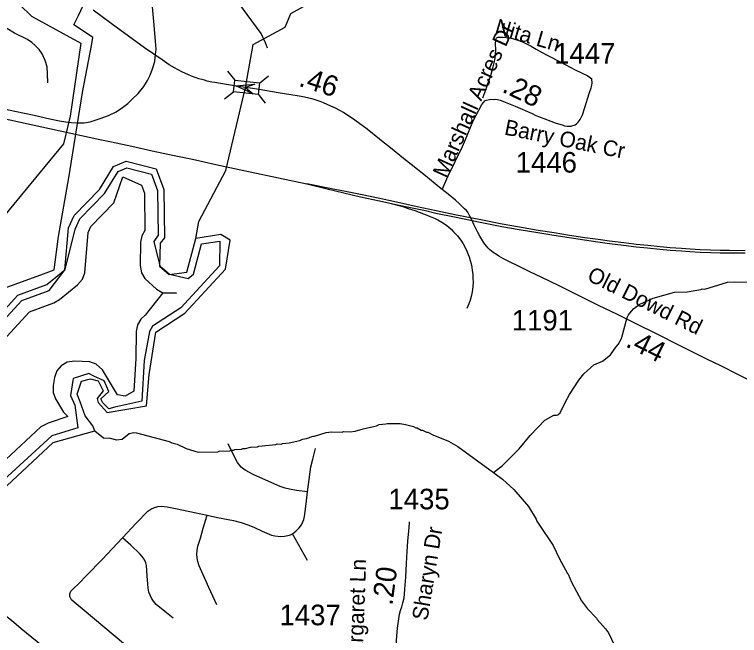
# Model space of a CAD drawing. Extents: x 1383679 to 1536984, y 460658 to 651027.
# Drawn here: x 1406644 to 1411047, y 542052 to 545825 of the extents above; entities that cross this region are included whole.
import ezdxf

# ---------------------------------------------------------------- set-up
doc = ezdxf.new("R2010")
doc.units = 0
for name, color, linetype in [('Exist Hydrographic Bay Label', 7, 'Continuous'), ('Exist Hydrographic Buffer Line', 7, 'Continuous'), ('Exist Hydrographic Creek Single Shore', 7, 'Continuous'), ('Exist Hydrographic Misc Water Feature', 7, 'Continuous'), ('Exist Railroad Mainline', 7, 'Continuous'), ('Exist Railroad Spur', 7, 'Continuous'), ('Exist Road Non-System Type 51', 7, 'Continuous'), ('Exist Road Non-System Type 51 Label', 7, 'Continuous'), ('Exist Road Secondary Mileage Hundredths English Label', 7, 'Continuous'), ('Exist Road Secondary Structure Standard Bridge Attributed CELL', 7, 'Continuous'), ('Exist Road Secondary Structure Standard Bridge CELL', 7, 'Continuous'), ('Exist Road Secondary Type 51 Attributed', 7, 'Continuous'), ('Exist Road Secondary Type 51 Label', 7, 'Continuous'), ('Exist Road Secondary Type 51 Number Label', 7, 'Continuous'), ('Exist Utilities Electrical Transmission Line', 7, 'Continuous')]:
    doc.layers.add(name, color=color, linetype=linetype)

msp = doc.modelspace()

# ---------------------------------------------------------------- linework, layer by layer
at = {"layer": 'Exist Hydrographic Bay Label'}
for points in [[(1406484.1, 543922.2), (1406663.1, 544118.8), (1406839.1, 544184.2), (1406950, 544273.9), (1406971.1, 544529.4), (1407006.1, 544604.3), (1407159.1, 544762), (1407245.1, 544901.4), (1407321.1, 544932.7), (1407503.1, 544886.4), (1407551.1, 544760.7), (1407554.1, 544468.6), (1407528.1, 544436.2), (1407525.1, 544295.1), (1407583, 544244.7), (1407691.1, 544259), (1407745.1, 544464.7)], [(1406378, 542759.1), (1406879.1, 543225), (1407131.1, 543295.3), (1407118.8, 543325.8), (1407072.6, 543386.6), (1407042.1, 543471.1), (1407023.7, 543518.8), (1407051.4, 543596.7), (1407105.6, 543611.2), (1407151.8, 543598), (1407182.1, 543537.2), (1407145.2, 543492.3), (1407151.8, 543467.2), (1407205.9, 543406.4), (1407446.2, 543447.4), (1407460.7, 543637.6), (1407501.1, 543895.2), (1407678.1, 544009.8), (1407925.1, 544277.2), (1407954.1, 544453.9), (1407896, 544487.8), (1407745.1, 544464.7)]]:
    msp.add_lwpolyline(points, dxfattribs=at)
at = {"layer": 'Exist Hydrographic Buffer Line'}
msp.add_line((1407526.7, 544297.2), (1407584.6, 544246.8), dxfattribs=at)
for points in [[(1406504.5, 543889), (1406687.7, 544086.8), (1406854.7, 544148.8), (1406951.6, 544276), (1407011.9, 544521.1), (1407041.1, 544583.4), (1407189.4, 544736.3), (1407274, 544871.5), (1407325.7, 544892.8), (1407474.7, 544854.9), (1407512.8, 544755.2), (1407515.5, 544484.5), (1407490.3, 544445.2), (1407526.7, 544297.2)], [(1406574.5, 543843.5), (1406733.8, 544018.6), (1406882.4, 544073.8), (1406916.2, 544093), (1407027.1, 544182.7), (1407055.6, 544216), (1407069.9, 544255.2), (1407090.5, 544500.2), (1407107.9, 544537.3), (1407246.8, 544680.6), (1407301.2, 544839.4), (1407414.8, 544787.6), (1407432.9, 544740.1), (1407435.3, 544512.2), (1407416.9, 544479.4), (1407409.7, 544440.8), (1407406.8, 544299.7), (1407413.9, 544256.1), (1407434.7, 544220), (1407505.9, 544156.2), (1407543.6, 544134.1), (1407626.7, 544131.3), (1407543.6, 544134.1), (1407437.5, 543998), (1407410.8, 543974.4), (1407389.9, 543938.3), (1407382.8, 543899.6), (1407379.6, 543735.2), (1407369, 543536.6), (1407315.5, 543506.4), (1407269.3, 543513.4), (1407178.1, 543665.8), (1407139.7, 543701.1), (1407100.5, 543715.3), (1407007.2, 543718.7), (1406963.6, 543711.5), (1406927.6, 543690.7), (1406900.7, 543658.7), (1406886.5, 543620.2), (1406877.6, 543571.2), (1406877.5, 543528.9), (1406891.8, 543489.7), (1406942, 543409.4), (1406966.6, 543381.3), (1406848.4, 543342.7), (1406803.6, 543319), (1406315.5, 542865.3)], [(1407584.6, 544246.8), (1407697.9, 544221.4), (1407730.3, 544247.4), (1407778.7, 544431.2), (1407889.7, 544448.2), (1407889.1, 544297.6), (1407653.7, 544042.7), (1407481, 543930.8), (1407462.7, 543898), (1407431.6, 543722.2), (1407417.1, 543475.1), (1407253.4, 543438.1), (1407216.6, 543428.4), (1407179.6, 543464.3), (1407168.8, 543490.4), (1407215.5, 543533.9), (1407188.7, 543598), (1407126.4, 543626.6), (1407094.4, 543643.7), (1407000.3, 543612.8)], [(1407000.3, 543612.8), (1406983, 543508.9), (1407009.8, 543451.9), (1407029, 543314), (1406869.9, 543265.6), (1406358.2, 542795.9)]]:
    msp.add_lwpolyline(points, dxfattribs=at)
at = {"layer": 'Exist Hydrographic Creek Single Shore'}
msp.add_lwpolyline([(1407745.1, 544464.7), (1407764.1, 544566.1), (1407928, 544877.8), (1408046, 545381.8), (1408093.1, 545642.6), (1408287.1, 545747), (1408322.1, 545831.6), (1408634.1, 546005.9), (1408771.1, 546164), (1409091.1, 546357.8), (1409177.1, 546480.8), (1409222.1, 546637.5), (1409235.2, 546880.1), (1409287.1, 546993.9), (1409338.1, 547045.4), (1409388.1, 547044.4)], dxfattribs=at)
at = {"layer": 'Exist Hydrographic Misc Water Feature'}
for points in [[(1408180.1, 545619.9), (1408168.3, 545652.2), (1408141.6, 545708.7), (1407949.2, 545973)], [(1409553.3, 543041), (1409607, 543085), (1409709.2, 543186.6), (1409776.3, 543266.7), (1409865, 543359.1), (1409919.7, 543389.8), (1409935.7, 543389.5), (1409943.8, 543393.2), (1409958, 543404.9), (1409987.3, 543468.2), (1410014.4, 543515.6), (1410070.3, 543602.3), (1410101.1, 543641.6), (1410162.3, 543696.2), (1410214.8, 543719), (1410263.7, 543757.9), (1410294.7, 543803.2), (1410309.1, 543818.8), (1410329.9, 543856.4), (1410364.6, 543983.5), (1410372.9, 543999.3), (1410391.5, 544022.9), (1410405.8, 544038.6), (1410438.3, 544061.8), (1410523.2, 544101.9), (1410651.1, 544138.6), (1410728.1, 544139.3), (1410812.4, 544153.4), (1410820.5, 544157.2), (1410836.5, 544156.9), (1410973.4, 544197.7), (1411013.5, 544200.8), (1411093.5, 544199.1)], [(1407131.1, 543295.3), (1407184.8, 543251.9), (1407224.4, 543250.5), (1407262.7, 543241.3), (1407298.3, 543245.3), (1407339.2, 543279.6), (1407368.3, 543284.9), (1407384.8, 543282.8), (1407583.7, 543230.4), (1407599.5, 543222), (1407631.4, 543213.3), (1407686.9, 543188.1), (1407758.4, 543166.5), (1407878.4, 543167.8), (1407886.5, 543171.6), (1407950.6, 543174.2), (1407958.7, 543177.9), (1407974.6, 543177.6), (1407982.7, 543181.4), (1408022.8, 543184.5), (1408030.9, 543188.4), (1408046.9, 543188), (1408077.1, 543195.3), (1408119.1, 543198.3), (1408127.2, 543202.2), (1408231.5, 543211.8), (1408239.6, 543215.6), (1408263.6, 543215.1), (1408271.7, 543218.9), (1408311.7, 543222), (1408376, 543236.5), (1408392.2, 543244.2), (1408416.2, 543247.7), (1408456.6, 543262.7), (1408464.6, 543262.6), (1408537.1, 543284.9), (1408569.2, 543288.2), (1408633.2, 543286.8), (1408641.3, 543290.6), (1408681.3, 543289.7), (1408713.3, 543293), (1408761.6, 543307.8), (1408842, 543326), (1408858.2, 543333.7), (1408898.3, 543336.8), (1408906.4, 543340.6), (1408986.4, 543338.8), (1409018.3, 543334.1), (1409066, 543321), (1409081.8, 543312.7), (1409089.8, 543312.5), (1409113.5, 543300), (1409121.5, 543299.8), (1409145.3, 543287.2), (1409153.3, 543287.1), (1409185, 543270.4), (1409280.1, 543232.2), (1409335.4, 543199), (1409553.3, 543041)], [(1409553.3, 543041), (1409607.2, 543001), (1409675.8, 542938.5), (1409765.7, 542836), (1409811.9, 542758.5), (1409815.7, 542746.4), (1409827.3, 542728.2), (1409914.5, 542598.3), (1409952.8, 542517.4), (1410001.9, 542427.8), (1410006.7, 542424.3), (1410025.7, 542375.9), (1410087.3, 542262.5), (1410124.2, 542213.7), (1410179, 542156.5), (1410182.9, 542148.4), (1410233.6, 542091.3), (1410251, 542066.9), (1410285.5, 541994.2)]]:
    msp.add_lwpolyline(points, dxfattribs=at)
at = {"layer": 'Exist Railroad Mainline'}
for points in [[(1406260.8, 545261.7), (1407161.5, 545066), (1407233.3, 545050.6), (1407356, 545024.1), (1407479.2, 544997.4), (1407613.3, 544968.6), (1407723.7, 544945), (1407866.6, 544913.6), (1408036, 544876.8), (1408075, 544868.3), (1408418.4, 544795.5)], [(1408418.4, 544795.5), (1408543.2, 544764.8), (1408643.5, 544740.4), (1408744.2, 544717.7), (1408860.6, 544692.7), (1408923.4, 544679.2)], [(1408923.4, 544679.2), (1409017.6, 544659.1), (1409139.3, 544632.9), (1409201.5, 544618.4), (1409315, 544594.8), (1409472.5, 544563.2), (1409603.5, 544537.4), (1409708.2, 544519.3), (1409820.9, 544499.3), (1409918.6, 544483.6), (1410012.5, 544469), (1410104.8, 544455), (1410185.7, 544443.7), (1410256.3, 544434.1), (1410341.8, 544423.1), (1410418.2, 544413.9), (1410488.6, 544406.5), (1410563.4, 544399.5), (1410624.6, 544393.2), (1410694.3, 544388.5), (1410745.4, 544385.2), (1410807.6, 544381.7), (1410871, 544379.1), (1410928.3, 544377.4), (1410986, 544376.7), (1411037.3, 544375.7), (1411080.9, 544375.9)]]:
    msp.add_lwpolyline(points, dxfattribs=at)
at = {"layer": 'Exist Railroad Spur'}
for points in [[(1406560.5, 545254.9), (1406645.1, 545237.5), (1406762.1, 545212.7), (1406859.2, 545191.3), (1406917.9, 545179.2), (1406956.3, 545173.2), (1406990.6, 545169), (1407025.5, 545166.2), (1407066.7, 545166.5), (1407103.7, 545173.4), (1407127.9, 545179.8), (1407163.8, 545192.2), (1407214.2, 545210.8), (1407260.5, 545233.2), (1407299.7, 545258.8), (1407331.5, 545284.4), (1407357.6, 545310.4), (1407394.5, 545345.2), (1407428.9, 545387.2), (1407451.3, 545423), (1407468.5, 545455.2), (1407482.5, 545495.1), (1407495.1, 545538.3), (1407498.9, 545564.6), (1407503.6, 545613.3), (1407500.7, 545662.6), (1407489.9, 545782.6), (1407475.7, 545941.2)], [(1411080.8, 544389.9), (1411037.4, 544389.7), (1410986.2, 544390.7), (1410982.6, 544390.7), (1410928.6, 544391.4), (1410871.5, 544393.1), (1410808.3, 544395.7), (1410746.2, 544399.2), (1410695.2, 544402.5), (1410625.8, 544407.1), (1410564.8, 544413.4), (1410490, 544420.4), (1410419.8, 544427.8), (1410404.7, 544429.6), (1410343.5, 544437), (1410258.1, 544447.9), (1410187.6, 544457.5), (1410106.8, 544468.8), (1410014.6, 544482.9), (1409920.8, 544497.5), (1409823.3, 544513.2), (1409710.6, 544533.1), (1409606, 544551.2), (1409475.2, 544576.9), (1409317.8, 544608.5), (1409204.4, 544632.1), (1409089.1, 544657.1), (1408963.5, 544684), (1408851.3, 544708.4), (1408755.3, 544728.7), (1408664.7, 544747), (1408579, 544763.8), (1408418.4, 544795.5)], [(1408923.4, 544679.2), (1409001.5, 544658), (1409035.3, 544645.8), (1409073.9, 544632.9), (1409127, 544613.7), (1409168.9, 544597.8), (1409198.3, 544585.8), (1409214.7, 544576.9), (1409239.8, 544563), (1409260.4, 544549.4), (1409279.4, 544533.8), (1409295.6, 544520), (1409308.2, 544507.1), (1409319.8, 544495), (1409333.1, 544480.1), (1409353.6, 544454.2), (1409367.9, 544431.3), (1409380.4, 544409.3), (1409391.3, 544387.3), (1409399.6, 544367.4), (1409405.6, 544351.7), (1409411.8, 544329.5), (1409416.8, 544310.1), (1409420.7, 544290), (1409423.7, 544268.4), (1409426.4, 544247.3), (1409427.9, 544221.6), (1409428.7, 544196.5), (1409427.7, 544174.7), (1409425.5, 544152), (1409422, 544129.6), (1409416.8, 544110.8), (1409410.2, 544088.2), (1409403, 544066.6), (1409391.7, 544038.6)]]:
    msp.add_lwpolyline(points, dxfattribs=at)
at = {"layer": 'Exist Road Non-System Type 51'}
msp.add_line((1408423.4, 542507.6), (1408332.2, 542669.2), dxfattribs=at)
for points in [[(1406845.4, 545409.1), (1406844.6, 545464.6), (1406841, 545506.3), (1406829.4, 545545.7), (1406811.6, 545584.9), (1406792.6, 545611.5), (1406769.9, 545635.6), (1406748.4, 545654.6), (1406723, 545673.5), (1406643.6, 545710.9), (1406547.9, 545769), (1406444.9, 545843), (1406291.5, 545963)], [(1409486.9, 545318.1), (1409505.9, 545367.1), (1409521, 545409.9), (1409536.4, 545454.5), (1409548.6, 545498), (1409557.2, 545530.7), (1409562.8, 545559.4), (1409565.3, 545582), (1409565.9, 545610.1), (1409565.5, 545646), (1409566.1, 545668.3), (1409568.2, 545676.2), (1409571.1, 545680.8), (1409575.7, 545684.9), (1409580.9, 545686.4), (1409588, 545687.6), (1409592.5, 545687.4), (1409610.8, 545686.8), (1409629.5, 545684.9), (1409646.1, 545682.6), (1409667.1, 545678.5), (1409685.4, 545673.1), (1409699.7, 545668.9), (1409728.4, 545657.9), (1409761.5, 545642.7), (1409782.3, 545631.9), (1409812, 545615.1), (1409844.4, 545596.1), (1409882.2, 545575.8), (1409956.6, 545537.1), (1410049.5, 545489.1), (1410124.9, 545451.3), (1410148.9, 545433.9)], [(1408422.4, 542924.7), (1408355.5, 542933.6), (1408313.8, 542940.2), (1408288, 542945.8), (1408256.8, 542957.9), (1408206, 542979.1), (1408092.1, 543029.1), (1408045.1, 543055.3), (1408020.4, 543074), (1407998.8, 543102.3), (1407975.5, 543146.2), (1407940.4, 543216.9)], [(1408422.4, 542924.7), (1408433.1, 542999.3), (1408439.4, 543045.8), (1408444.2, 543076.2), (1408454.9, 543122.6), (1408472, 543187.1)], [(1408332.2, 542669.2), (1408353, 542685.2), (1408372.2, 542706.6), (1408385.6, 542723.6), (1408395.1, 542741.2), (1408401, 542755.6), (1408404.8, 542775.3), (1408409, 542804.2), (1408415.4, 542852.2), (1408422.4, 542924.7)], [(1407299.1, 542644.2), (1407381.6, 542733.1), (1407454.1, 542806.1), (1407472.1, 542819.7), (1407493.6, 542829.2), (1407514.9, 542835.2), (1407535.6, 542837.9), (1407571.4, 542833.9), (1407631, 542822), (1407735.8, 542799.8), (1407813.2, 542783.4)], [(1407871.5, 542238.5), (1407823.9, 542344.1), (1407764.4, 542474.2), (1407756.4, 542500.5), (1407752.4, 542523.5), (1407750.9, 542545.8), (1407753.2, 542568), (1407756.4, 542594.2), (1407773, 542642.1), (1407789.5, 542703.3), (1407813.2, 542783.4)], [(1407813.2, 542783.4), (1407877.2, 542768.9), (1407973.2, 542749.8), (1408021.2, 542738), (1408061.2, 542724.7), (1408097.6, 542709.8), (1408147.6, 542685.8), (1408204.2, 542661.8), (1408224, 542656.4), (1408258.6, 542652.7), (1408283.8, 542654.2), (1408303.4, 542658.6), (1408320.8, 542663.2), (1408332.2, 542669.2)], [(1407744.1, 541638), (1407693.6, 541677.2), (1407583.9, 541770.8), (1407485.2, 541853.1), (1407368.1, 541950.9), (1407191.6, 542098.5), (1407054.4, 542213.5), (1407006.8, 542253.4), (1406990, 542269.1), (1406978.8, 542288.9), (1406978.8, 542305.6), (1406986.2, 542320.2), (1407002.4, 542336.6), (1407032.1, 542365.5), (1407083.2, 542418.2), (1407175.4, 542513.9), (1407299.1, 542644.2)], [(1407607.1, 542155.9), (1407565.9, 542188.5), (1407503.9, 542240.9), (1407487.2, 542259.9), (1407475.4, 542277.4), (1407466.6, 542295.7), (1407460.2, 542315.5), (1407455.5, 542340.1), (1407449.9, 542413.9), (1407444.4, 542476.7), (1407440.4, 542493.3), (1407430.9, 542515.6), (1407419, 542532.2), (1407404.6, 542548.1), (1407349.9, 542599.8), (1407299.1, 542644.2)], [(1407222.5, 541643.1), (1407182.2, 541676.4), (1407047.5, 541789.5), (1406937.4, 541881.5), (1406877.7, 541932), (1406814, 541986.1), (1406749.7, 542039.3), (1406684.8, 542092.7), (1406625.9, 542142.9), (1406581.3, 542178.1)]]:
    msp.add_lwpolyline(points, dxfattribs=at)
at = {"layer": 'Exist Road Secondary Structure Standard Bridge Attributed CELL'}
msp.add_lwpolyline([(1408093.6, 545342), (1407988.8, 545391.2), (1408104.1, 545400.9), (1408045.8, 545381)], close=True, dxfattribs=at)
at = {"layer": 'Exist Road Secondary Structure Standard Bridge CELL'}
for p, q in [((1407938.1, 545479.9), (1407981.1, 545425.9)), ((1408131.2, 545408.4), (1408185.2, 545451.3)), ((1407919, 545312.9), (1407973, 545355.8)), ((1408123.3, 545339.9), (1408166.2, 545285.9))]:
    msp.add_line(p, q, dxfattribs=at)
msp.add_lwpolyline([(1407981.1, 545425.9), (1408131.2, 545408.8), (1408123.2, 545338.6), (1407973, 545355.8)], close=True, dxfattribs=at)
at = {"layer": 'Exist Road Secondary Type 51 Attributed'}
for points in [[(1408045.8, 545381), (1407992.7, 545388.7), (1407931.4, 545398.6), (1407894.1, 545404.6), (1407860, 545411.1), (1407842.3, 545414.3), (1407813.8, 545420.7), (1407796.9, 545425), (1407781.9, 545429.5), (1407763.4, 545434.5), (1407741, 545442), (1407718, 545449.9), (1407699.6, 545457.4), (1407659.9, 545476.3), (1407637.1, 545487.7), (1407614.8, 545500.8), (1407583.9, 545519.7), (1407540.3, 545548.7), (1407433.9, 545622.5), (1407238.7, 545763.5), (1407122.2, 545851.2)], [(1409502.7, 545302.4), (1409536.4, 545310.4), (1409554.6, 545308.3), (1409565.1, 545311), (1409577.8, 545307.9), (1409592.5, 545303.7), (1409608.9, 545298.3), (1409624.5, 545292.4), (1409684.8, 545267.9), (1409787, 545222.4), (1409810.3, 545211.8), (1409832.5, 545202.3), (1409927.9, 545167.5), (1409975.3, 545151.8), (1409984.5, 545149.3), (1409997.7, 545146.2), (1410005.9, 545145.7), (1410011.9, 545145.6), (1410018.5, 545146.1), (1410024.9, 545147.1), (1410034.2, 545149.7), (1410041.9, 545152.2), (1410047.6, 545154.8), (1410055.7, 545159.9), (1410061.5, 545165), (1410067.5, 545171.5), (1410073.6, 545178.3), (1410079.6, 545187.5), (1410085.7, 545199.8), (1410092.7, 545215.4), (1410107.1, 545260.2), (1410134.2, 545344.8), (1410144.9, 545380), (1410149.9, 545396.2), (1410150.9, 545408), (1410148.9, 545433.9)], [(1409241, 544761), (1409223.6, 544774.7), (1409139.8, 544843.6), (1409051.7, 544914), (1408995.7, 544958.9), (1408937, 545006.5), (1408862.3, 545066), (1408859.7, 545068.1), (1408784.4, 545128.1), (1408710.4, 545183.5), (1408691.1, 545197.5), (1408669, 545212), (1408641.2, 545229.1), (1408619.6, 545241.3), (1408593, 545255.1), (1408565.7, 545268.2), (1408542.1, 545277.9), (1408520.4, 545287.1), (1408499, 545295.6), (1408482.6, 545301.6), (1408458.1, 545309.5), (1408431.7, 545316.8), (1408405.7, 545323), (1408384.5, 545327), (1408360, 545331.1), (1408245.7, 545349.8), (1408129.6, 545368.4), (1408075, 545376.7), (1408045.8, 545381)], [(1409241, 544761), (1409278.1, 544843.9), (1409363.4, 545022.9), (1409382.7, 545066), (1409430.1, 545179.7), (1409481.4, 545277.9), (1409502.7, 545302.4)], [(1409422.2, 544573.2), (1409408.7, 544599.6), (1409402.5, 544611.5), (1409395.8, 544624), (1409388.5, 544633.4), (1409377.4, 544645), (1409361.1, 544660.6), (1409345.4, 544674.4), (1409320.9, 544696.4), (1409277, 544732.4), (1409241, 544761)], [(1411173.5, 543568.4), (1411041.1, 543635.4), (1410928.6, 543691.1), (1410853, 543728.7), (1410780.4, 543765.3), (1410669.6, 543820.6), (1410554.3, 543878.8), (1410411.8, 543949.1), (1410305.1, 544001.6), (1410190.9, 544057.4), (1410076.7, 544113.7), (1409951.1, 544175.6), (1409842.3, 544228.3), (1409776.9, 544259.6), (1409705, 544295.5), (1409649.2, 544322.9), (1409612.8, 544340.4), (1409585.4, 544355.8), (1409570.4, 544365.8), (1409550.9, 544379.2), (1409541, 544386.7), (1409531, 544395.2), (1409519, 544407.7), (1409511.5, 544416.1), (1409500.6, 544429.6), (1409492, 544441.7), (1409470.1, 544477.5), (1409454.5, 544504.7), (1409434.2, 544548.4), (1409422.2, 544573.2)], [(1408940.8, 541678.8), (1408940.9, 541680.5), (1408949.1, 541764.6), (1408954.3, 541865.9), (1408960, 541956.2), (1408966.5, 542049), (1408970.4, 542095.8), (1408974.1, 542125.2), (1408977.9, 542153.5), (1408982.6, 542180.7), (1408988.4, 542203.6), (1408995.5, 542225.5), (1409002.4, 542249.5), (1409009.4, 542281.2), (1409012.5, 542302.6), (1409015, 542333.5), (1409019.3, 542406.6), (1409024.5, 542489.2), (1409027.6, 542561.1), (1409031.7, 542625.5), (1409036.4, 542668), (1409040.8, 542706.6), (1409042.8, 542742.2)]]:
    msp.add_lwpolyline(points, dxfattribs=at)
at = {"layer": 'Exist Utilities Electrical Transmission Line'}
for points in [[(1406301.8, 548510.6), (1406671.1, 548334.3), (1406864.5, 548175.1), (1406964.1, 548055.7), (1407016.8, 547947.6), (1407069.6, 547771.4), (1407046.1, 547589.4), (1406975.8, 547407.4), (1406958.2, 547262.4), (1406946.5, 547137.3), (1406723.8, 546176.3), (1406676.9, 545934.6), (1406676.9, 545883.4), (1406747.2, 545815.2), (1407046.1, 545650.3), (1406981.7, 545206.7), (1406940.6, 545039), (1406354.6, 544328.2)], [(1404882, 543535.9), (1406067.1, 543967.1), (1406534.7, 544146.1), (1406818.9, 544248.7), (1406885.4, 544273.3), (1406911.4, 544476.9), (1406974.3, 544831.8), (1407056.6, 545350.4), (1407112.4, 545647.4), (1407119, 545685.3), (1407075.6, 545716.2), (1407004.5, 545761.6), (1407031.7, 545819.1), (1407230.1, 546245.5), (1407495.6, 546828.4), (1407689.6, 547240.9), (1407800.4, 547474.8), (1407810.9, 547498.8)]]:
    msp.add_lwpolyline(points, dxfattribs=at)

# ---------------------------------------------------------------- texts
at = {"layer": 'Exist Road Non-System Type 51 Label'}
msp.add_text('Nita Ln', height=95, rotation=343.7294, dxfattribs=at).set_placement((1409554.7, 545710.3))
at = {"layer": 'Exist Road Secondary Mileage Hundredths English Label'}
for s, rotation, p in [('.46', 342.1104, (1408364.1, 545392.3)), ('.28', 334.3373, (1409598.3, 545357.7)), ('.44', 333.7032, (1410349, 543809.9)), ('.20', 82.4963, (1408938.4, 542230.5))]:
    msp.add_text(s, height=125, rotation=rotation, dxfattribs=at).set_placement(p)
at = {"layer": 'Exist Road Secondary Type 51 Label'}
for s, rotation, p in [('Marshall Acres Dr', 65.6299, (1409265.7, 544825.7)), ('Barry Oak Cr', 348.5427, (1409613.7, 545095.8)), ('Old Dowd Rd', 333.4355, (1410114.5, 544213.1)), ('Sharyn Dr', 80.7269, (1409151, 542138.8)), ('Margaret Ln', 87.9118, (1408754.8, 541830.6))]:
    msp.add_text(s, height=95, rotation=rotation, dxfattribs=at).set_placement(p)
at = {"layer": 'Exist Road Secondary Type 51 Number Label'}
for s, p in [('1447', (1409921.2, 545526.7)), ('1446', (1409687.6, 544864.2)), ('1191', (1409663.7, 543904.8)), ('1435', (1408914.7, 542818.1)), ('1437', (1408253.2, 542113.7))]:
    msp.add_text(s, height=125, dxfattribs=at).set_placement(p)

doc.saveas('drawing.dxf')
